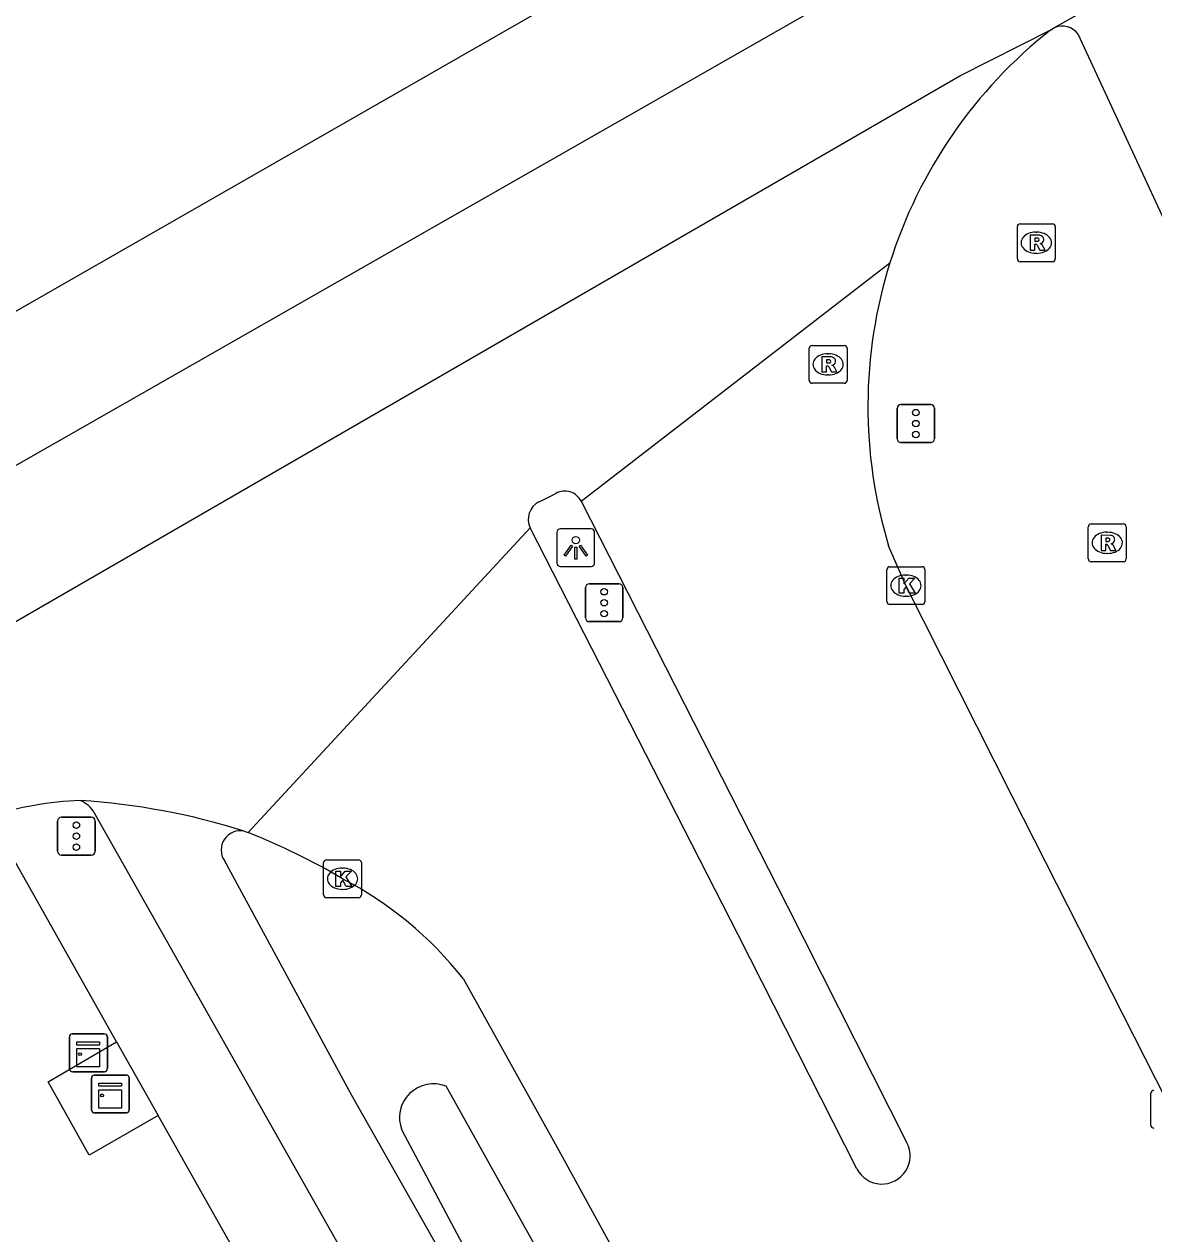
# Model space of a CAD drawing. Extents: x 162880 to 165536, y 384011 to 385179.
# Drawn here: x 163714.08 to 163743.93, y 384672.16 to 384704.13 of the extents above; entities that cross this region are included whole.
import ezdxf

# ---------------------------------------------------------------- set-up
doc = ezdxf.new("R2010")
doc.units = 0
for name, color, linetype in [('IMGEO_Berm_groen', 7, 'Continuous'), ('IMGEO_Fietspad_open', 7, 'Continuous'), ('IMGEO_Greppel_droge_sloot', 7, 'Continuous'), ('IMGEO_Kast', 7, 'Continuous'), ('IMGEO_Kolk', 7, 'Continuous'), ('IMGEO_Lichtpunt', 7, 'Continuous'), ('IMGEO_Rijbaan_lokaal_gesloten', 7, 'Continuous'), ('IMGEO_Rijbaan_regionaal_gesloten', 7, 'Continuous'), ('IMGEO_Rioolput', 7, 'Continuous'), ('IMGEO_Verkeersregelinstallatiepaal', 7, 'Continuous'), ('IMGEO_Voetpad_open', 7, 'Continuous')]:
    doc.layers.add(name, color=color, linetype=linetype)

msp = doc.modelspace()

# ---------------------------------------------------------------- linework, layer by layer
at = {"layer": 'IMGEO_Berm_groen'}
msp.add_lwpolyline([(163717.616, 384675.28), (163715.796, 384674.237), (163714.708, 384676.17), (163716.517, 384677.23)], dxfattribs=at)
at = {"layer": 'IMGEO_Fietspad_open'}
for points in [[(163744.71, 384697.869), (163741.932, 384703.862)], [(163725.831, 384665.787), (163715.936, 384683.277)], [(163727.153, 384667.992), (163725.8, 384670.403), (163722.74, 384675.814), (163719.368, 384682.019)]]:
    msp.add_lwpolyline(points, dxfattribs=at)
for centre, radius, start, end in [((163741.515, 384703.561), 0.514, 35.7705, 113.2194), ((163715.231, 384682.858), 0.82, 30.7292, 66.5138), ((163719.792, 384682.3), 0.509, 79.0457, 213.5403)]:
    msp.add_arc(centre, radius, start, end, dxfattribs=at)
at = {"layer": 'IMGEO_Greppel_droge_sloot'}
for points in [[(163729.937, 384667.63), (163725.228, 384676.055)], [(163724.059, 384674.898), (163727.778, 384667.911)]]:
    msp.add_lwpolyline(points, dxfattribs=at)
msp.add_arc((163724.895, 384675.223), 0.897, 68.1697, 201.2391, dxfattribs=at)
at = {"layer": 'IMGEO_Kast'}
for p, q in [((163715.274, 384676.515), (163715.274, 384677.356)), ((163715.274, 384677.356), (163715.274, 384676.515)), ((163715.349, 384677.44), (163716.19, 384677.44)), ((163716.19, 384677.44), (163715.349, 384677.44)), ((163716.274, 384677.365), (163716.274, 384676.524)), ((163716.274, 384676.524), (163716.274, 384677.365)), ((163716.199, 384676.44), (163715.358, 384676.44)), ((163715.358, 384676.44), (163716.199, 384676.44)), ((163715.93, 384676.35), (163716.771, 384676.35)), ((163716.771, 384676.35), (163715.93, 384676.35)), ((163715.855, 384675.425), (163715.855, 384676.266)), ((163715.855, 384676.266), (163715.855, 384675.425)), ((163716.855, 384676.275), (163716.855, 384675.434)), ((163716.855, 384675.434), (163716.855, 384676.275)), ((163716.78, 384675.35), (163715.939, 384675.35)), ((163715.939, 384675.35), (163716.78, 384675.35))]:
    msp.add_line(p, q, dxfattribs=at)
for points in [[(163715.469, 384677.23), (163716.069, 384677.23), (163716.069, 384677.145), (163715.469, 384677.145), (163715.469, 384677.23)], [(163715.469, 384677.055), (163716.069, 384677.055), (163716.069, 384676.566), (163715.469, 384676.566), (163715.469, 384677.055)], [(163716.05, 384676.14), (163716.65, 384676.14), (163716.65, 384676.055), (163716.05, 384676.055), (163716.05, 384676.14)], [(163716.05, 384675.965), (163716.65, 384675.965), (163716.65, 384675.476), (163716.05, 384675.476), (163716.05, 384675.965)]]:
    msp.add_lwpolyline(points, dxfattribs=at)
for centre in [(163715.553, 384676.904), (163716.134, 384675.814)]:
    msp.add_circle(centre, 0.0377, dxfattribs=at)
for centre, start, end in [((163715.352, 384677.362), 92.4484, 184.2845), ((163715.352, 384677.362), 92.4484, 184.2845), ((163716.196, 384677.362), 2.4484, 94.2845), ((163716.196, 384677.362), 2.4484, 94.2845), ((163715.352, 384676.518), 182.4484, 274.2845), ((163715.352, 384676.518), 182.4484, 274.2845), ((163715.933, 384676.272), 92.4484, 184.2845), ((163715.933, 384676.272), 92.4484, 184.2845), ((163716.196, 384676.518), 272.4484, 4.2845), ((163716.196, 384676.518), 272.4484, 4.2845), ((163716.777, 384676.272), 2.4484, 94.2845), ((163716.777, 384676.272), 2.4484, 94.2845), ((163715.933, 384675.428), 182.4484, 274.2845), ((163715.933, 384675.428), 182.4484, 274.2845), ((163716.777, 384675.428), 272.4484, 4.2845), ((163716.777, 384675.428), 272.4484, 4.2845)]:
    msp.add_arc(centre, 0.0779, start, end, dxfattribs=at)
at = {"layer": 'IMGEO_Kolk'}
for p, q in [((163736.957, 384689.787), (163737.809, 384689.787)), ((163736.882, 384688.861), (163736.882, 384689.713)), ((163737.37, 384689.567), (163737.395, 384689.567)), ((163737.883, 384689.713), (163737.883, 384688.861)), ((163737.393, 384689.007), (163737.368, 384689.007)), ((163737.809, 384688.787), (163736.957, 384688.787)), ((163721.99, 384681.113), (163721.99, 384681.965)), ((163722.065, 384682.039), (163722.917, 384682.039)), ((163722.478, 384681.819), (163722.503, 384681.819)), ((163722.991, 384681.965), (163722.991, 384681.113)), ((163722.501, 384681.259), (163722.476, 384681.259)), ((163722.917, 384681.039), (163722.065, 384681.039)), ((163743.86, 384675.02), (163743.86, 384675.872))]:
    msp.add_line(p, q, dxfattribs=at)
for points in [[(163736.957, 384689.787), (163737.809, 384689.787)], [(163736.882, 384688.861), (163736.882, 384689.713)], [(163737.203, 384689.487), (163737.326, 384689.487), (163737.326, 384689.336), (163737.456, 384689.487), (163737.62, 384689.487), (163737.474, 384689.336), (163737.627, 384689.087), (163737.475, 384689.087), (163737.39, 384689.251), (163737.326, 384689.184), (163737.326, 384689.087), (163737.203, 384689.087), (163737.203, 384689.487)], [(163737.883, 384689.713), (163737.883, 384688.861)], [(163737.809, 384688.787), (163736.957, 384688.787)], [(163721.99, 384681.113), (163721.99, 384681.965)], [(163722.065, 384682.039), (163722.917, 384682.039)], [(163722.991, 384681.965), (163722.991, 384681.113)], [(163722.311, 384681.739), (163722.434, 384681.739), (163722.434, 384681.588), (163722.564, 384681.739), (163722.728, 384681.739), (163722.582, 384681.588), (163722.735, 384681.339), (163722.583, 384681.339), (163722.498, 384681.503), (163722.434, 384681.436), (163722.434, 384681.339), (163722.311, 384681.339), (163722.311, 384681.739)], [(163722.917, 384681.039), (163722.065, 384681.039)], [(163743.86, 384675.02), (163743.86, 384675.872)]]:
    msp.add_lwpolyline(points, dxfattribs=at)
for centre, start, end in [((163736.959, 384689.711), 91.552, 178.448), ((163736.959, 384689.711), 91.552, 178.448), ((163737.807, 384689.711), 1.552, 88.448), ((163737.807, 384689.711), 1.552, 88.448), ((163736.959, 384688.863), 181.552, 268.448), ((163736.959, 384688.863), 181.552, 268.448), ((163737.807, 384688.863), 271.552, 358.448), ((163737.807, 384688.863), 271.552, 358.448), ((163722.067, 384681.963), 91.552, 178.448), ((163722.067, 384681.963), 91.552, 178.448), ((163722.915, 384681.963), 1.552, 88.448), ((163722.915, 384681.963), 1.552, 88.448), ((163722.067, 384681.115), 181.552, 268.448), ((163722.067, 384681.115), 181.552, 268.448), ((163722.915, 384681.115), 271.552, 358.448), ((163722.915, 384681.115), 271.552, 358.448), ((163743.937, 384675.87), 91.552, 178.448), ((163743.937, 384675.87), 91.552, 178.448), ((163743.937, 384675.022), 181.552, 268.448), ((163743.937, 384675.022), 181.552, 268.448)]:
    msp.add_arc(centre, 0.0765, start, end, dxfattribs=at)
for centre, major_axis, ratio, start_param, end_param in [((163737.369, 384689.287), (-0.387, 0.002), 0.722429, 4.712389, 7.853982), ((163737.394, 384689.287), (-0.39, 0.002), 0.717154, 1.570796, 4.712389), ((163722.477, 384681.539), (-0.387, 0.002), 0.722429, 4.712389, 7.853982), ((163722.502, 384681.539), (-0.39, 0.002), 0.717154, 1.570796, 4.712389)]:
    msp.add_ellipse(centre, major_axis=major_axis, ratio=ratio, start_param=start_param, end_param=end_param, dxfattribs=at)
at = {"layer": 'IMGEO_Lichtpunt'}
for p, q in [((163729.06, 384690.786), (163728.252, 384690.786)), ((163729.06, 384690.786), (163728.252, 384690.786)), ((163728.158, 384690.691), (163728.158, 384689.884)), ((163728.158, 384690.691), (163728.158, 384689.884)), ((163729.154, 384689.884), (163729.154, 384690.691)), ((163729.154, 384689.884), (163729.154, 384690.691)), ((163728.252, 384689.79), (163729.06, 384689.79)), ((163728.252, 384689.79), (163729.06, 384689.79))]:
    msp.add_line(p, q, dxfattribs=at)
for points in [[(163728.532, 384690.355), (163728.571, 384690.327), (163728.383, 384690.065), (163728.345, 384690.092), (163728.532, 384690.355)], [(163728.634, 384690.307), (163728.681, 384690.307), (163728.681, 384689.985), (163728.634, 384689.985), (163728.634, 384690.307)], [(163728.744, 384690.327), (163728.782, 384690.354), (163728.969, 384690.092), (163728.93, 384690.064), (163728.744, 384690.327)]]:
    msp.add_lwpolyline(points, dxfattribs=at)
msp.add_circle((163728.657, 384690.489), 0.0994, dxfattribs=at)
for centre, start, end in [((163728.252, 384690.691), 90, 180), ((163728.252, 384690.691), 90, 180), ((163729.06, 384690.691), 0, 90), ((163729.06, 384690.691), 0, 90), ((163728.252, 384689.884), 180, 270), ((163728.252, 384689.884), 180, 270), ((163729.06, 384689.884), 270, 0), ((163729.06, 384689.884), 270, 360)]:
    msp.add_arc(centre, 0.0946, start, end, dxfattribs=at)
at = {"layer": 'IMGEO_Rijbaan_lokaal_gesloten'}
for points in [[(163728.796, 384691.517), (163734.241, 384680.821), (163737.409, 384674.562)], [(163736.087, 384673.873), (163732.945, 384680.059), (163727.448, 384690.81)], [(163745.749, 384672.775), (163740.201, 384683.703), (163737.382, 384689.286), (163736.925, 384690.336)], [(163725.68, 384678.902), (163728.199, 384674.378), (163732.051, 384667.355)]]:
    msp.add_lwpolyline(points, dxfattribs=at)
for centre, radius, start, end in [((163749.048, 384694.022), 12.671, 162.5651, 196.9142), ((163713.412, 384666.109), 17.904, 59.525, 68.4158), ((163717.938, 384672.792), 9.862, 38.2835, 62.5025), ((163736.749, 384674.216), 0.745, 207.4077, 27.6475)]:
    msp.add_arc(centre, radius, start, end, dxfattribs=at)
at = {"layer": 'IMGEO_Rijbaan_regionaal_gesloten'}
for points in [[(163709.331, 384689.889), (163746.451, 384711.077)], [(163736.391, 384709.459), (163713.129, 384696.128), (163707.566, 384692.981)], [(163741.312, 384704.034), (163743.607, 384705.334)], [(163711.116, 384686.76), (163738.808, 384702.76), (163741.211, 384703.977)], [(163741.211, 384703.977), (163741.312, 384704.034)], [(163728.796, 384691.517), (163736.959, 384697.819)], [(163727.684, 384691.502), (163728.132, 384691.726)], [(163719.998, 384682.758), (163727.448, 384690.81)], [(163719.889, 384682.8), (163719.943, 384682.779), (163719.998, 384682.758)]]:
    msp.add_lwpolyline(points, dxfattribs=at)
for centre, radius, start, end in [((163749.047, 384694.019), 12.671, 128.2007, 162.5504), ((163728.366, 384691.309), 0.478, 25.7913, 119.2649), ((163727.92, 384691.035), 0.523, 116.8329, 205.5042), ((163716.033, 384673.691), 9.931, 92.741, 106.8701), ((163714.342, 384665.123), 18.527, 72.5775, 86.2359)]:
    msp.add_arc(centre, radius, start, end, dxfattribs=at)
at = {"layer": 'IMGEO_Rioolput'}
for p, q in [((163740.329, 384697.923), (163740.329, 384698.775)), ((163740.404, 384698.849), (163741.256, 384698.849)), ((163741.33, 384698.775), (163741.33, 384697.923)), ((163740.817, 384698.629), (163740.842, 384698.629)), ((163740.84, 384698.069), (163740.815, 384698.069)), ((163741.256, 384697.849), (163740.404, 384697.849)), ((163734.826, 384694.708), (163734.826, 384695.56)), ((163734.901, 384695.634), (163735.753, 384695.634)), ((163735.827, 384695.56), (163735.827, 384694.708)), ((163735.314, 384695.414), (163735.339, 384695.414)), ((163735.753, 384694.634), (163734.901, 384694.634)), ((163735.337, 384694.854), (163735.312, 384694.854)), ((163742.204, 384689.992), (163742.204, 384690.844)), ((163742.279, 384690.918), (163743.131, 384690.918)), ((163743.205, 384690.844), (163743.205, 384689.992)), ((163742.692, 384690.698), (163742.717, 384690.698)), ((163742.715, 384690.138), (163742.69, 384690.138)), ((163743.131, 384689.918), (163742.279, 384689.918))]:
    msp.add_line(p, q, dxfattribs=at)
for points in [[(163740.329, 384697.923), (163740.329, 384698.775)], [(163740.404, 384698.849), (163741.256, 384698.849)], [(163741.33, 384698.775), (163741.33, 384697.923)], [(163740.918, 384698.547), (163740.666, 384698.549), (163740.666, 384698.149)], [(163740.844, 384698.468), (163740.79, 384698.468), (163740.79, 384698.387)], [(163740.79, 384698.387), (163740.842, 384698.387)], [(163740.666, 384698.149), (163740.79, 384698.149), (163740.79, 384698.311), (163740.801, 384698.311)], [(163740.848, 384698.282), (163740.919, 384698.149), (163741.059, 384698.149), (163740.994, 384698.275)], [(163741.256, 384697.849), (163740.404, 384697.849)], [(163734.826, 384694.708), (163734.826, 384695.56)], [(163734.901, 384695.634), (163735.753, 384695.634)], [(163735.827, 384695.56), (163735.827, 384694.708)], [(163735.415, 384695.332), (163735.163, 384695.334), (163735.163, 384694.934)], [(163735.341, 384695.253), (163735.287, 384695.253), (163735.287, 384695.172)], [(163735.163, 384694.934), (163735.287, 384694.934), (163735.287, 384695.096), (163735.298, 384695.096)], [(163735.287, 384695.172), (163735.339, 384695.172)], [(163735.345, 384695.067), (163735.416, 384694.934), (163735.556, 384694.934), (163735.491, 384695.06)], [(163735.753, 384694.634), (163734.901, 384694.634)], [(163742.204, 384689.992), (163742.204, 384690.844)], [(163742.279, 384690.918), (163743.131, 384690.918)], [(163743.205, 384690.844), (163743.205, 384689.992)], [(163742.793, 384690.616), (163742.541, 384690.618), (163742.541, 384690.218)], [(163742.719, 384690.537), (163742.665, 384690.537), (163742.665, 384690.456)], [(163742.665, 384690.456), (163742.717, 384690.456)], [(163742.541, 384690.218), (163742.665, 384690.218), (163742.665, 384690.38), (163742.676, 384690.38)], [(163742.723, 384690.351), (163742.794, 384690.218), (163742.934, 384690.218), (163742.869, 384690.344)], [(163743.131, 384689.918), (163742.279, 384689.918)]]:
    msp.add_lwpolyline(points, dxfattribs=at)
for centre, radius, start, end in [((163740.406, 384698.773), 0.0765, 91.552, 178.448), ((163740.406, 384698.773), 0.0765, 91.552, 178.448), ((163741.254, 384698.773), 0.0765, 1.552, 88.448), ((163741.254, 384698.773), 0.0765, 1.552, 88.448), ((163740.826, 384698.576), 0.19, 274.7715, 282.9687), ((163740.85, 384698.372), 0.0964, 77.0061, 93.1865), ((163740.864, 384698.429), 0.0378, 276.6634, 79.6772), ((163740.917, 384698.437), 0.109, 350.3612, 89.416), ((163740.915, 384698.437), 0.112, 277.5842, 350.9817), ((163740.8, 384698.258), 0.0533, 26.0293, 88.6989), ((163740.899, 384698.222), 0.108, 29.5134, 73.7905), ((163740.406, 384697.925), 0.0765, 181.552, 268.448), ((163740.406, 384697.925), 0.0765, 181.552, 268.448), ((163741.254, 384697.925), 0.0765, 271.552, 358.448), ((163741.254, 384697.925), 0.0765, 271.552, 358.448), ((163734.903, 384695.558), 0.0765, 91.552, 178.448), ((163734.903, 384695.558), 0.0765, 91.552, 178.448), ((163735.751, 384695.558), 0.0765, 1.552, 88.448), ((163735.751, 384695.558), 0.0765, 1.552, 88.448), ((163735.347, 384695.157), 0.0964, 77.0061, 93.1865), ((163735.361, 384695.214), 0.0378, 276.6634, 79.6772), ((163735.414, 384695.222), 0.109, 350.3612, 89.416), ((163735.412, 384695.222), 0.112, 277.5842, 350.9817), ((163735.297, 384695.043), 0.0533, 26.0293, 88.6989), ((163735.323, 384695.361), 0.19, 274.7715, 282.9687), ((163735.396, 384695.007), 0.108, 29.5134, 73.7905), ((163734.903, 384694.71), 0.0765, 181.552, 268.448), ((163734.903, 384694.71), 0.0765, 181.552, 268.448), ((163735.751, 384694.71), 0.0765, 271.552, 358.448), ((163735.751, 384694.71), 0.0765, 271.552, 358.448), ((163742.281, 384690.842), 0.0765, 91.552, 178.448), ((163742.281, 384690.842), 0.0765, 91.552, 178.448), ((163743.129, 384690.842), 0.0765, 1.552, 88.448), ((163743.129, 384690.842), 0.0765, 1.552, 88.448), ((163742.701, 384690.645), 0.19, 274.7715, 282.9687), ((163742.725, 384690.441), 0.0964, 77.0061, 93.1865), ((163742.739, 384690.498), 0.0378, 276.6634, 79.6772), ((163742.792, 384690.506), 0.109, 350.3612, 89.416), ((163742.79, 384690.506), 0.112, 277.5842, 350.9817), ((163742.774, 384690.291), 0.108, 29.5134, 73.7905), ((163742.675, 384690.327), 0.0533, 26.0293, 88.6989), ((163742.281, 384689.994), 0.0765, 181.552, 268.448), ((163742.281, 384689.994), 0.0765, 181.552, 268.448), ((163743.129, 384689.994), 0.0765, 271.552, 358.448), ((163743.129, 384689.994), 0.0765, 271.552, 358.448)]:
    msp.add_arc(centre, radius, start, end, dxfattribs=at)
for centre, major_axis, ratio, start_param, end_param in [((163740.816, 384698.349), (-0.387, 0.002), 0.722429, 4.712389, 7.853982), ((163740.841, 384698.349), (-0.39, 0.002), 0.717154, 1.570796, 4.712389), ((163735.313, 384695.134), (-0.387, 0.002), 0.722429, 4.712389, 7.853982), ((163735.338, 384695.134), (-0.39, 0.002), 0.717154, 1.570796, 4.712389), ((163742.691, 384690.418), (-0.387, 0.002), 0.722429, 4.712389, 7.853982), ((163742.716, 384690.418), (-0.39, 0.002), 0.717154, 1.570796, 4.712389)]:
    msp.add_ellipse(centre, major_axis=major_axis, ratio=ratio, start_param=start_param, end_param=end_param, dxfattribs=at)
at = {"layer": 'IMGEO_Verkeersregelinstallatiepaal'}
for p, q in [((163737.149, 384693.17), (163737.149, 384693.97)), ((163737.149, 384693.97), (163737.149, 384693.17)), ((163737.249, 384694.07), (163738.039, 384694.07)), ((163738.039, 384694.07), (163737.249, 384694.07)), ((163738.139, 384693.97), (163738.139, 384693.17)), ((163738.139, 384693.17), (163738.139, 384693.97)), ((163738.039, 384693.07), (163737.249, 384693.07)), ((163737.249, 384693.07), (163738.039, 384693.07)), ((163728.912, 384688.435), (163728.912, 384689.235)), ((163728.912, 384689.235), (163728.912, 384688.435)), ((163729.012, 384689.335), (163729.802, 384689.335)), ((163729.802, 384689.335), (163729.012, 384689.335)), ((163729.902, 384689.235), (163729.902, 384688.435)), ((163729.902, 384688.435), (163729.902, 384689.235)), ((163729.802, 384688.335), (163729.012, 384688.335)), ((163729.012, 384688.335), (163729.802, 384688.335)), ((163714.961, 384682.265), (163714.961, 384683.065)), ((163714.961, 384683.065), (163714.961, 384682.265)), ((163715.061, 384683.165), (163715.851, 384683.165)), ((163715.851, 384683.165), (163715.061, 384683.165)), ((163715.951, 384683.065), (163715.951, 384682.265)), ((163715.951, 384682.265), (163715.951, 384683.065)), ((163715.851, 384682.165), (163715.061, 384682.165)), ((163715.061, 384682.165), (163715.851, 384682.165))]:
    msp.add_line(p, q, dxfattribs=at)
for centre in [(163737.644, 384693.86), (163737.644, 384693.57), (163737.644, 384693.28), (163729.407, 384689.125), (163729.407, 384688.835), (163729.407, 384688.545), (163715.456, 384682.955), (163715.456, 384682.665), (163715.456, 384682.375)]:
    msp.add_circle(centre, 0.085, dxfattribs=at)
for centre, start, end in [((163737.249, 384693.97), 90, 180), ((163737.249, 384693.97), 90, 180), ((163738.039, 384693.97), 0, 90), ((163738.039, 384693.97), 360, 90), ((163737.249, 384693.17), 180, 270), ((163737.249, 384693.17), 180, 270), ((163738.039, 384693.17), 270, 0), ((163738.039, 384693.17), 270, 0), ((163729.012, 384689.235), 90, 180), ((163729.012, 384689.235), 90, 180), ((163729.802, 384689.235), 0, 90), ((163729.802, 384689.235), 360, 90), ((163729.012, 384688.435), 180, 270), ((163729.012, 384688.435), 180, 270), ((163729.802, 384688.435), 270, 0), ((163729.802, 384688.435), 270, 0), ((163715.061, 384683.065), 90, 180), ((163715.061, 384683.065), 90, 180), ((163715.851, 384683.065), 0, 90), ((163715.851, 384683.065), 360, 90), ((163715.061, 384682.265), 180, 270), ((163715.061, 384682.265), 180, 270), ((163715.851, 384682.265), 270, 0), ((163715.851, 384682.265), 270, 0)]:
    msp.add_arc(centre, 0.1, start, end, dxfattribs=at)
at = {"layer": 'IMGEO_Voetpad_open'}
for points in [[(163716.517, 384677.23), (163713.151, 384683.194)], [(163716.517, 384677.23), (163717.616, 384675.28)], [(163721.297, 384668.753), (163717.616, 384675.28)]]:
    msp.add_lwpolyline(points, dxfattribs=at)

doc.saveas('drawing.dxf')
